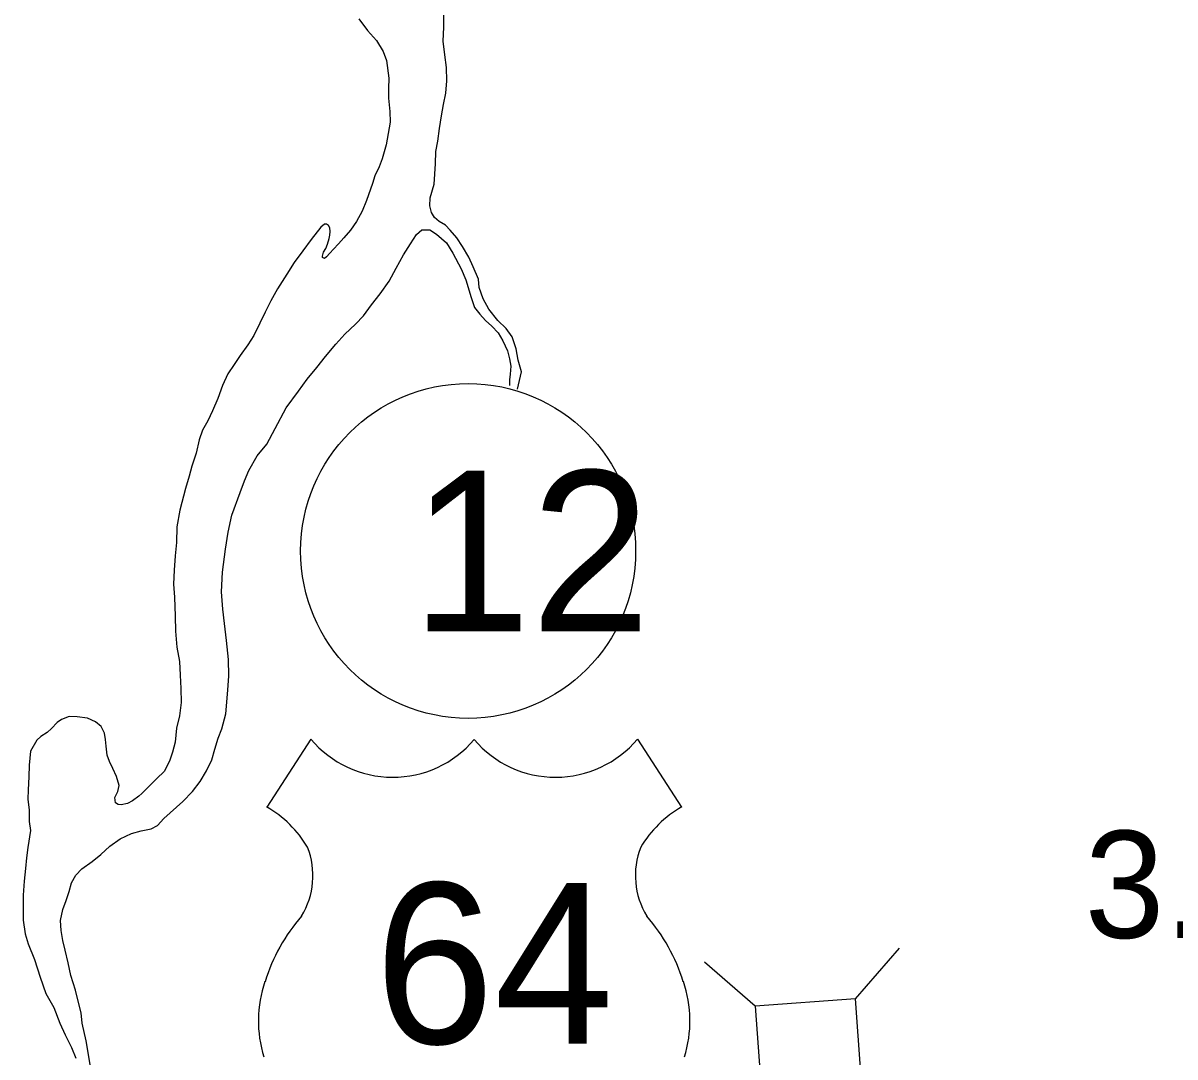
# Model space of a CAD drawing. Extents: x -939622 to -934222, y 1383701 to 1385301.
# Drawn here: x -936070.09 to -936056.47, y 1384460.91 to 1384473.14 of the extents above; entities that cross this region are included whole.
import ezdxf

# ---------------------------------------------------------------- set-up
doc = ezdxf.new("R2010")
doc.units = 0
for name, color, linetype in [('Level 20', 7, 'Continuous'), ('Level 22', 7, 'Continuous'), ('Level 25', 7, 'Continuous'), ('Level 27', 7, 'Continuous'), ('Level 9', 7, 'Continuous')]:
    doc.layers.add(name, color=color, linetype=linetype)

msp = doc.modelspace()

# ---------------------------------------------------------------- linework, layer by layer
at = {"layer": 'Level 20'}
for p, q in [((-936060.25, 1384461.598), (-936059.732, 1384462.197)), ((-936061.435, 1384461.512), (-936062.034, 1384462.03))]:
    msp.add_line(p, q, dxfattribs=at)
msp.add_lwpolyline([(-936059.994, 1384458.043), (-936060.25, 1384461.598), (-936061.435, 1384461.512), (-936061.178, 1384457.957)], close=True, dxfattribs=at)
at = {"layer": 'Level 22'}
for p, q in [((-936066.689, 1384464.668), (-936067.209, 1384463.865)), ((-936062.829, 1384464.668), (-936062.309, 1384463.865))]:
    msp.add_line(p, q, dxfattribs=at)
for centre, radius, start, end in [((-936065.722, 1384465.482), 1.264, 220.075, 319.6701), ((-936063.796, 1384465.482), 1.264, 220.3299, 319.925), ((-936067.887, 1384462.699), 1.349, 30.7809, 59.9883), ((-936061.631, 1384462.699), 1.349, 120.0117, 149.2191), ((-936067.59, 1384463.055), 0.925, 328.8105, 21.2108), ((-936061.928, 1384463.055), 0.925, 158.7892, 211.1895), ((-936065.172, 1384461.159), 2.157, 138.9565, 162.6913), ((-936064.346, 1384461.159), 2.157, 17.3087, 41.0435), ((-936065.884, 1384461.336), 1.426, 160.9576, 197.3819), ((-936063.634, 1384461.336), 1.426, 342.6181, 19.0424)]:
    msp.add_arc(centre, radius, start, end, dxfattribs=at)
at = {"layer": 'Level 27'}
msp.add_circle((-936064.83, 1384466.894), 1.98, dxfattribs=at)
at = {"layer": 'Level 9'}
for points in [[(-936064.701, 1384470.011), (-936064.709, 1384470.107), (-936064.77, 1384470.253), (-936064.823, 1384470.369), (-936064.895, 1384470.494), (-936064.964, 1384470.598), (-936065.041, 1384470.689), (-936065.099, 1384470.745), (-936065.172, 1384470.788), (-936065.227, 1384470.838), (-936065.262, 1384470.898), (-936065.284, 1384470.976), (-936065.28, 1384471.069), (-936065.233, 1384471.232), (-936065.217, 1384471.47), (-936065.212, 1384471.618), (-936065.19, 1384471.739), (-936065.167, 1384471.89), (-936065.146, 1384472.041), (-936065.122, 1384472.174), (-936065.095, 1384472.307), (-936065.083, 1384472.454), (-936065.087, 1384472.611), (-936065.105, 1384472.761), (-936065.124, 1384472.923), (-936065.119, 1384473.088), (-936065.117, 1384473.272)], [(-936066.121, 1384473.186), (-936066.018, 1384473.05), (-936065.914, 1384472.932), (-936065.833, 1384472.799), (-936065.797, 1384472.694), (-936065.766, 1384472.484), (-936065.772, 1384472.364), (-936065.772, 1384472.249)], [(-936065.772, 1384472.249), (-936065.757, 1384472.09), (-936065.751, 1384471.964), (-936065.799, 1384471.698), (-936065.846, 1384471.529), (-936065.88, 1384471.435), (-936065.932, 1384471.331), (-936065.96, 1384471.24), (-936066.033, 1384471.04), (-936066.082, 1384470.913), (-936066.151, 1384470.791), (-936066.221, 1384470.687), (-936066.3, 1384470.598), (-936066.364, 1384470.524), (-936066.42, 1384470.463), (-936066.464, 1384470.414), (-936066.505, 1384470.373), (-936066.528, 1384470.352), (-936066.55, 1384470.363), (-936066.55, 1384470.378), (-936066.539, 1384470.427), (-936066.513, 1384470.47), (-936066.493, 1384470.521), (-936066.474, 1384470.588), (-936066.466, 1384470.63), (-936066.461, 1384470.672), (-936066.464, 1384470.714), (-936066.48, 1384470.741), (-936066.505, 1384470.759), (-936066.529, 1384470.758), (-936066.57, 1384470.721), (-936066.684, 1384470.577), (-936066.786, 1384470.442), (-936066.888, 1384470.305), (-936066.972, 1384470.167), (-936067.082, 1384469.993), (-936067.163, 1384469.85), (-936067.229, 1384469.719), (-936067.292, 1384469.586), (-936067.364, 1384469.44), (-936067.436, 1384469.33), (-936067.524, 1384469.207), (-936067.596, 1384469.1), (-936067.672, 1384468.987), (-936067.735, 1384468.851), (-936067.788, 1384468.696), (-936067.851, 1384468.55), (-936067.909, 1384468.434), (-936067.969, 1384468.322), (-936068.009, 1384468.207), (-936068.047, 1384468.049), (-936068.098, 1384467.895), (-936068.128, 1384467.78), (-936068.17, 1384467.631), (-936068.239, 1384467.377), (-936068.274, 1384467.181), (-936068.279, 1384466.994), (-936068.293, 1384466.837), (-936068.307, 1384466.665), (-936068.313, 1384466.5), (-936068.303, 1384466.346), (-936068.292, 1384466.124), (-936068.288, 1384465.947), (-936068.272, 1384465.757), (-936068.244, 1384465.587), (-936068.234, 1384465.424), (-936068.228, 1384465.268), (-936068.224, 1384465.1), (-936068.242, 1384464.943), (-936068.277, 1384464.798), (-936068.295, 1384464.632), (-936068.325, 1384464.514), (-936068.362, 1384464.407), (-936068.425, 1384464.286), (-936068.51, 1384464.203), (-936068.566, 1384464.147), (-936068.619, 1384464.092), (-936068.686, 1384464.024), (-936068.722, 1384463.993), (-936068.796, 1384463.94), (-936068.858, 1384463.906), (-936068.933, 1384463.892), (-936068.969, 1384463.897), (-936068.999, 1384463.915), (-936069.007, 1384463.978), (-936068.972, 1384464.051), (-936068.956, 1384464.12), (-936068.985, 1384464.228), (-936069.032, 1384464.32), (-936069.07, 1384464.404), (-936069.096, 1384464.481), (-936069.11, 1384464.586), (-936069.115, 1384464.664), (-936069.129, 1384464.739), (-936069.17, 1384464.817), (-936069.234, 1384464.875), (-936069.331, 1384464.918), (-936069.451, 1384464.934), (-936069.545, 1384464.935), (-936069.637, 1384464.899), (-936069.69, 1384464.865)], [(-936069.347, 1384461.1), (-936069.391, 1384461.309), (-936069.406, 1384461.432), (-936069.436, 1384461.555), (-936069.472, 1384461.699), (-936069.527, 1384461.872), (-936069.56, 1384462.025), (-936069.594, 1384462.174), (-936069.623, 1384462.288), (-936069.641, 1384462.405), (-936069.647, 1384462.525), (-936069.623, 1384462.655), (-936069.58, 1384462.761), (-936069.546, 1384462.867), (-936069.519, 1384462.97), (-936069.469, 1384463.059), (-936069.396, 1384463.136), (-936069.275, 1384463.22), (-936069.172, 1384463.306), (-936069.066, 1384463.402), (-936068.942, 1384463.489), (-936068.808, 1384463.552), (-936068.695, 1384463.585), (-936068.578, 1384463.608), (-936068.501, 1384463.646), (-936068.428, 1384463.732), (-936068.201, 1384463.933), (-936068.087, 1384464.05), (-936067.999, 1384464.169), (-936067.924, 1384464.294), (-936067.861, 1384464.425), (-936067.825, 1384464.552), (-936067.785, 1384464.679), (-936067.743, 1384464.791), (-936067.693, 1384464.967), (-936067.669, 1384465.247), (-936067.658, 1384465.419), (-936067.662, 1384465.609), (-936067.688, 1384465.834), (-936067.711, 1384466.038), (-936067.73, 1384466.206), (-936067.746, 1384466.41), (-936067.733, 1384466.645), (-936067.7, 1384466.917), (-936067.666, 1384467.116), (-936067.622, 1384467.319), (-936067.526, 1384467.585), (-936067.472, 1384467.722), (-936067.421, 1384467.847), (-936067.323, 1384468.017), (-936067.209, 1384468.155), (-936067.111, 1384468.341), (-936066.981, 1384468.585), (-936066.836, 1384468.783), (-936066.731, 1384468.924), (-936066.617, 1384469.065), (-936066.517, 1384469.194), (-936066.395, 1384469.341), (-936066.286, 1384469.458), (-936066.163, 1384469.575), (-936066.066, 1384469.676), (-936065.973, 1384469.805), (-936065.868, 1384469.933), (-936065.763, 1384470.086), (-936065.682, 1384470.238), (-936065.593, 1384470.394), (-936065.511, 1384470.525), (-936065.442, 1384470.638), (-936065.377, 1384470.691), (-936065.284, 1384470.693), (-936065.205, 1384470.64), (-936065.085, 1384470.538), (-936065.011, 1384470.416), (-936064.913, 1384470.232), (-936064.859, 1384470.1), (-936064.795, 1384469.891), (-936064.753, 1384469.772), (-936064.691, 1384469.695), (-936064.623, 1384469.618), (-936064.55, 1384469.551), (-936064.476, 1384469.474), (-936064.42, 1384469.379), (-936064.366, 1384469.26), (-936064.34, 1384469.164), (-936064.326, 1384469.08), (-936064.333, 1384468.984), (-936064.34, 1384468.918), (-936064.342, 1384468.851)], [(-936064.246, 1384468.809), (-936064.223, 1384468.908), (-936064.199, 1384469.014), (-936064.238, 1384469.149), (-936064.262, 1384469.283), (-936064.31, 1384469.427), (-936064.381, 1384469.524), (-936064.479, 1384469.619), (-936064.584, 1384469.752), (-936064.653, 1384469.876), (-936064.701, 1384470.011)], [(-936069.69, 1384464.865), (-936069.755, 1384464.794), (-936069.808, 1384464.748), (-936069.882, 1384464.701), (-936069.929, 1384464.658), (-936070.004, 1384464.527), (-936070.018, 1384464.361), (-936070.024, 1384464.223), (-936070.03, 1384464.069), (-936070.036, 1384463.958), (-936070.021, 1384463.829), (-936070.021, 1384463.696), (-936070.004, 1384463.588), (-936070.035, 1384463.386), (-936070.051, 1384463.265), (-936070.063, 1384463.139), (-936070.077, 1384462.991), (-936070.092, 1384462.825), (-936070.091, 1384462.678), (-936070.091, 1384462.527), (-936070.066, 1384462.365), (-936070.031, 1384462.249), (-936069.958, 1384462.064), (-936069.89, 1384461.855), (-936069.822, 1384461.661), (-936069.729, 1384461.497), (-936069.655, 1384461.309), (-936069.595, 1384461.172), (-936069.52, 1384461.024), (-936069.469, 1384460.898)], [(-936068.801, 1384459.459), (-936068.876, 1384459.609), (-936068.966, 1384459.763), (-936069.018, 1384459.91), (-936069.056, 1384460.008), (-936069.102, 1384460.082), (-936069.161, 1384460.129), (-936069.21, 1384460.182), (-936069.23, 1384460.275), (-936069.223, 1384460.371), (-936069.347, 1384461.1)]]:
    msp.add_lwpolyline(points, dxfattribs=at)

# ---------------------------------------------------------------- texts
at = {"layer": 'Level 22'}
msp.add_text('64', height=1.9008, dxfattribs=at).set_placement((-936065.936, 1384461.068))
at = {"layer": 'Level 25'}
msp.add_text('3.24', height=1.2672, dxfattribs=at).set_placement((-936057.542, 1384462.318))
at = {"layer": 'Level 27'}
msp.add_text('12', height=1.9008, dxfattribs=at).set_placement((-936065.503, 1384465.943))

doc.saveas('drawing.dxf')
